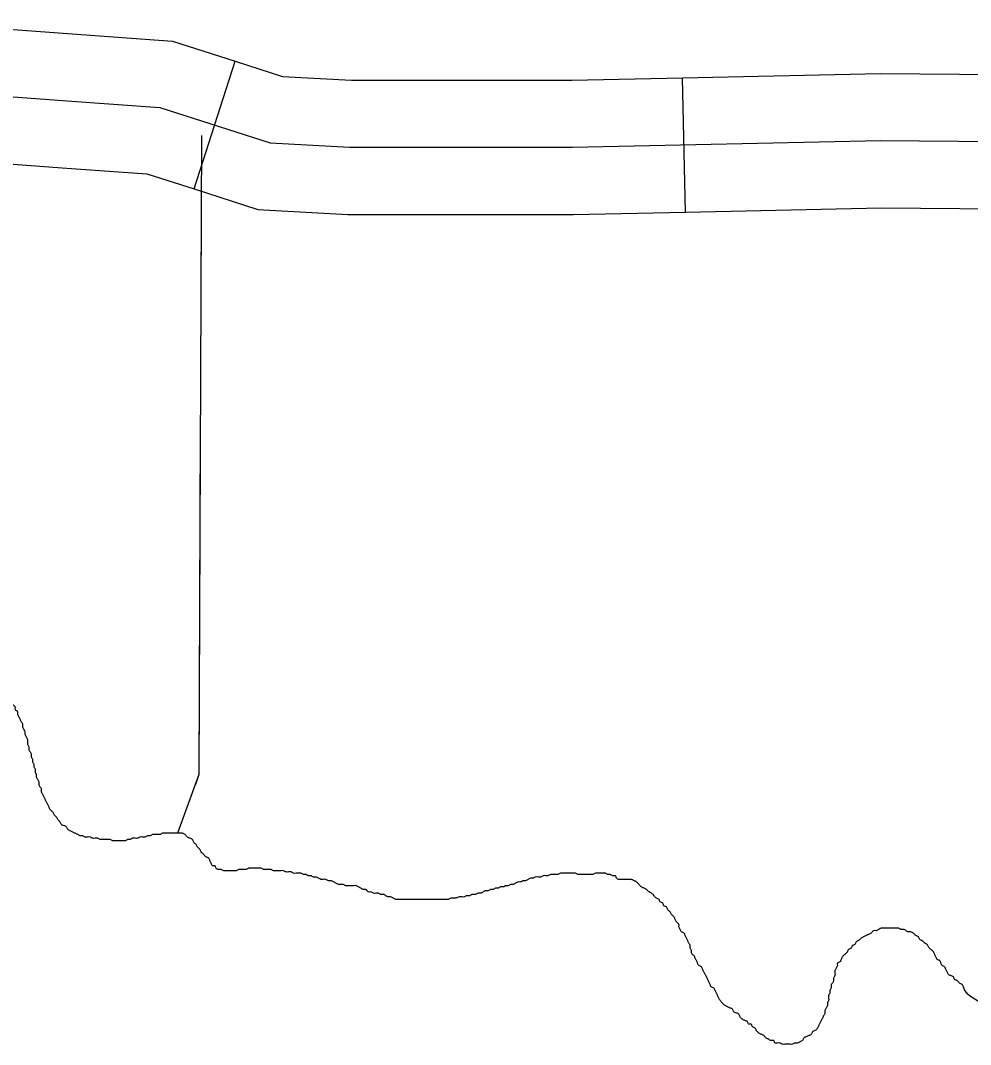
# Model space of a CAD drawing. Extents: x 813775 to 1157140, y 1757555 to 1979907.
# Drawn here: x 1036923 to 1039048, y 1870054 to 1872343 of the extents above; entities that cross this region are included whole.
import ezdxf

# ---------------------------------------------------------------- set-up
doc = ezdxf.new("R2010")
doc.units = 0
for name, color, linetype in [('Level 32', 7, 'Continuous'), ('Level 35', 7, 'Continuous'), ('Level 43', 7, 'Continuous')]:
    doc.layers.add(name, color=color, linetype=linetype)

msp = doc.modelspace()

# ---------------------------------------------------------------- linework, layer by layer
at = {"layer": 'Level 32'}
for p, q in [((1037311.8, 1871966), (1037403.4, 1872251.7)), ((1038410.3, 1871914.5), (1038403.8, 1872214.5))]:
    msp.add_line(p, q, dxfattribs=at)
for points in [[(1036304.5, 1872335.3), (1036534.8, 1872342.7), (1036774.9, 1872332.4), (1037038.7, 1872312.5), (1037263.6, 1872296.4), (1037403.4, 1872251.7)], [(1037403.4, 1872251.7), (1037509.3, 1872217.7), (1037663.6, 1872209.2), (1038156.4, 1872209.2), (1038403.8, 1872214.5)], [(1038403.8, 1872214.5), (1038846.6, 1872224), (1039464.2, 1872218.9)], [(1036534.1, 1872192.6), (1036766.1, 1872182.7), (1037027.7, 1872162.9), (1037235, 1872148.1), (1037481.8, 1872069), (1037659.5, 1872059.2), (1038158, 1872059.2), (1038847.6, 1872074), (1040061.8, 1872064.1), (1041419.2, 1872034.4), (1041952.3, 1872014.7), (1042307.7, 1871975.1), (1042569.3, 1871925.7), (1042830.9, 1871925.7), (1042969.1, 1871940.6), (1043077.7, 1871999.8), (1043225.8, 1872019.6), (1043497.2, 1872019.6), (1044326.5, 1872024.5), (1045139.4, 1872009.7), (1047601, 1871970.1)], [(1036314.2, 1872035.4), (1036533.3, 1872042.5), (1036757.2, 1872032.9), (1037016.7, 1872013.3), (1037206.3, 1871999.8), (1037311.9, 1871966)], [(1037311.9, 1871966), (1037454.3, 1871920.3), (1037655.3, 1871909.2), (1038159.6, 1871909.2), (1038410.3, 1871914.5)], [(1038410.3, 1871914.5), (1038848.6, 1871923.9), (1039461.7, 1871919)]]:
    msp.add_lwpolyline(points, dxfattribs=at)
at = {"layer": 'Level 35'}
for points in [[(1036937.1, 1870740.6), (1036934.3, 1870746.2), (1036934.3, 1870751.8), (1036931.6, 1870757.3), (1036928.8, 1870762.9), (1036928.8, 1870768.5), (1036926, 1870774.1), (1036923.2, 1870779.7), (1036920.4, 1870785.3), (1036917.6, 1870790.8), (1036917.6, 1870796.4), (1036912, 1870802), (1036912, 1870807.6), (1036906.5, 1870813.2), (1036903.7, 1870818.7), (1036898.1, 1870824.3), (1036895.3, 1870829.9), (1036892.5, 1870835.5), (1036886.9, 1870838.3), (1036884.1, 1870843.9), (1036878.6, 1870846.7), (1036873, 1870849.4), (1036867.4, 1870855), (1036861.8, 1870857.8), (1036856.2, 1870860.6), (1036850.7, 1870863.4), (1036845.1, 1870863.4), (1036839.5, 1870866.2), (1036833.9, 1870869), (1036828.3, 1870869), (1036822.8, 1870871.8), (1036817.2, 1870871.8), (1036811.6, 1870874.6), (1036806, 1870874.6), (1036800.5, 1870877.3), (1036794.9, 1870877.3), (1036789.3, 1870877.3), (1036783.7, 1870877.3), (1036778.1, 1870877.3), (1036772.6, 1870877.3), (1036767, 1870877.3), (1036761.4, 1870877.3), (1036755.8, 1870877.3), (1036750.2, 1870877.3), (1036744.7, 1870877.3), (1036739.1, 1870877.3), (1036733.5, 1870877.3), (1036727.9, 1870877.3), (1036722.4, 1870877.3), (1036716.8, 1870877.3), (1036711.2, 1870877.3), (1036705.6, 1870877.3), (1036700, 1870877.3), (1036694.5, 1870877.3), (1036688.9, 1870877.3), (1036683.3, 1870877.3), (1036677.7, 1870877.3), (1036672.1, 1870877.3), (1036666.6, 1870877.3), (1036661, 1870874.6), (1036655.4, 1870874.6), (1036649.8, 1870874.6), (1036644.2, 1870874.6), (1036638.7, 1870871.8), (1036633.1, 1870871.8), (1036627.5, 1870871.8), (1036621.9, 1870871.8), (1036616.4, 1870869), (1036610.8, 1870869), (1036605.2, 1870866.2), (1036599.6, 1870866.2), (1036594, 1870863.4), (1036588.5, 1870863.4), (1036582.9, 1870860.6), (1036577.3, 1870860.6), (1036571.7, 1870857.8), (1036566.1, 1870855), (1036560.6, 1870855), (1036555, 1870852.2), (1036549.4, 1870849.4), (1036543.8, 1870846.7), (1036538.2, 1870846.7), (1036532.7, 1870846.7), (1036527.1, 1870843.9), (1036521.5, 1870846.7)], [(1037316.5, 1870500.6), (1037310.9, 1870506.2), (1037308.1, 1870511.8), (1037302.5, 1870514.5), (1037297, 1870517.3), (1037291.4, 1870522.9), (1037285.8, 1870525.7), (1037280.2, 1870525.7), (1037274.7, 1870525.7), (1037269.1, 1870525.7), (1037263.5, 1870525.7), (1037257.9, 1870525.7), (1037252.3, 1870525.7), (1037246.8, 1870525.7), (1037241.2, 1870525.7), (1037235.6, 1870522.9), (1037230, 1870522.9), (1037224.4, 1870522.9), (1037218.9, 1870522.9), (1037213.3, 1870520.1), (1037207.7, 1870520.1), (1037202.1, 1870517.3), (1037196.6, 1870517.3), (1037191, 1870517.3), (1037185.4, 1870514.5), (1037179.8, 1870514.5), (1037174.2, 1870514.5), (1037168.7, 1870511.8), (1037163.1, 1870511.8), (1037157.5, 1870509), (1037151.9, 1870509), (1037146.3, 1870509), (1037140.8, 1870509), (1037135.2, 1870509), (1037129.6, 1870509), (1037124, 1870511.8), (1037118.4, 1870511.8), (1037112.9, 1870511.8), (1037107.3, 1870511.8), (1037101.7, 1870511.8), (1037096.1, 1870514.5), (1037090.6, 1870514.5), (1037085, 1870514.5), (1037079.4, 1870517.3), (1037073.8, 1870517.3), (1037068.2, 1870517.3), (1037062.7, 1870520.1), (1037057.1, 1870520.1), (1037051.5, 1870522.9), (1037045.9, 1870525.7), (1037040.3, 1870528.5), (1037034.8, 1870531.3), (1037029.2, 1870534.1), (1037026.4, 1870539.7), (1037020.8, 1870542.5), (1037015.2, 1870545.2), (1037012.5, 1870550.8), (1037006.9, 1870556.4), (1037004.1, 1870562), (1036998.5, 1870567.6), (1036995.7, 1870573.2), (1036990.1, 1870578.7), (1036987.3, 1870584.3), (1036984.6, 1870589.9), (1036981.8, 1870595.5), (1036979, 1870601.1), (1036976.2, 1870606.6), (1036973.4, 1870612.2), (1036970.6, 1870617.8), (1036970.6, 1870623.4), (1036967.8, 1870629), (1036965, 1870634.6), (1036965, 1870640.1), (1036962.2, 1870645.7), (1036959.5, 1870651.3), (1036959.5, 1870656.9), (1036956.7, 1870662.5), (1036956.7, 1870668), (1036953.9, 1870673.6), (1036953.9, 1870679.2), (1036951.1, 1870684.8), (1036951.1, 1870690.4), (1036948.3, 1870695.9), (1036948.3, 1870701.5), (1036945.5, 1870707.1), (1036942.7, 1870712.7), (1036942.7, 1870718.3), (1036939.9, 1870723.9), (1036939.9, 1870729.4), (1036939.9, 1870735), (1036937.1, 1870740.6)], [(1037801.9, 1870377.8), (1037796.3, 1870377.8), (1037790.7, 1870377.8), (1037785.1, 1870377.8), (1037779.5, 1870377.8), (1037774, 1870377.8), (1037768.4, 1870377.8), (1037762.8, 1870377.8), (1037757.2, 1870380.6), (1037751.6, 1870383.4), (1037746.1, 1870383.4), (1037740.5, 1870386.2), (1037734.9, 1870389), (1037729.3, 1870389), (1037723.8, 1870391.8), (1037718.2, 1870391.8), (1037712.6, 1870391.8), (1037707, 1870394.5), (1037701.4, 1870394.5), (1037695.9, 1870400.1), (1037690.3, 1870400.1), (1037684.7, 1870402.9), (1037679.1, 1870405.7), (1037673.5, 1870408.5), (1037668, 1870408.5), (1037662.4, 1870408.5), (1037656.8, 1870408.5), (1037651.2, 1870408.5), (1037645.6, 1870411.3), (1037640.1, 1870411.3), (1037634.5, 1870411.3), (1037628.9, 1870414.1), (1037623.3, 1870416.9), (1037617.8, 1870419.7), (1037612.2, 1870419.7), (1037606.6, 1870422.5), (1037601, 1870422.5), (1037595.4, 1870422.5), (1037589.9, 1870425.2), (1037584.3, 1870428), (1037578.7, 1870428), (1037573.1, 1870430.8), (1037567.5, 1870430.8), (1037562, 1870433.6), (1037556.4, 1870433.6), (1037550.8, 1870436.4), (1037545.2, 1870436.4), (1037539.6, 1870436.4), (1037534.1, 1870436.4), (1037528.5, 1870439.2), (1037522.9, 1870439.2), (1037517.3, 1870439.2), (1037511.8, 1870442), (1037506.2, 1870442), (1037500.6, 1870442), (1037495, 1870442), (1037489.4, 1870442), (1037483.9, 1870444.8), (1037478.3, 1870444.8), (1037472.7, 1870444.8), (1037467.1, 1870444.8), (1037461.5, 1870447.6), (1037456, 1870447.6), (1037450.4, 1870447.6), (1037444.8, 1870447.6), (1037439.2, 1870447.6), (1037433.7, 1870447.6), (1037428.1, 1870444.8), (1037422.5, 1870444.8), (1037416.9, 1870444.8), (1037411.3, 1870444.8), (1037405.8, 1870442), (1037400.2, 1870442), (1037394.6, 1870442), (1037389, 1870442), (1037383.4, 1870442), (1037377.9, 1870442), (1037372.3, 1870444.8), (1037366.7, 1870444.8), (1037361.1, 1870447.6), (1037358.3, 1870453.2), (1037352.8, 1870453.2), (1037350, 1870458.7), (1037347.2, 1870464.3), (1037344.4, 1870469.9), (1037338.8, 1870472.7), (1037333.2, 1870478.3), (1037327.7, 1870483.9), (1037324.9, 1870489.4), (1037319.3, 1870495), (1037316.5, 1870500.6)], [(1038306.7, 1870411.3), (1038301.2, 1870416.9), (1038295.6, 1870419.7), (1038290, 1870422.5), (1038284.4, 1870422.5), (1038278.8, 1870422.5), (1038273.3, 1870422.5), (1038267.7, 1870422.5), (1038262.1, 1870422.5), (1038256.5, 1870425.2), (1038253.7, 1870430.8), (1038248.2, 1870430.8), (1038242.6, 1870433.6), (1038237, 1870433.6), (1038231.4, 1870436.4), (1038225.8, 1870436.4), (1038220.3, 1870436.4), (1038214.7, 1870436.4), (1038209.1, 1870436.4), (1038203.5, 1870433.6), (1038198, 1870433.6), (1038192.4, 1870433.6), (1038186.8, 1870433.6), (1038181.2, 1870433.6), (1038175.6, 1870433.6), (1038170.1, 1870433.6), (1038164.5, 1870436.4), (1038158.9, 1870436.4), (1038153.3, 1870436.4), (1038147.7, 1870436.4), (1038142.2, 1870436.4), (1038136.6, 1870436.4), (1038131, 1870436.4), (1038125.4, 1870433.6), (1038119.8, 1870433.6), (1038114.3, 1870433.6), (1038108.7, 1870433.6), (1038103.1, 1870430.8), (1038097.5, 1870430.8), (1038092, 1870430.8), (1038086.4, 1870428), (1038080.8, 1870428), (1038075.2, 1870428), (1038069.6, 1870425.2), (1038064.1, 1870425.2), (1038058.5, 1870422.5), (1038052.9, 1870419.7), (1038047.3, 1870419.7), (1038041.7, 1870416.9), (1038036.2, 1870416.9), (1038030.6, 1870414.1), (1038025, 1870411.3), (1038019.4, 1870411.3), (1038013.9, 1870408.5), (1038008.3, 1870408.5), (1038002.7, 1870405.7), (1037997.1, 1870405.7), (1037991.5, 1870402.9), (1037986, 1870402.9), (1037980.4, 1870400.1), (1037974.8, 1870400.1), (1037969.2, 1870397.3), (1037963.6, 1870397.3), (1037958.1, 1870394.5), (1037952.5, 1870391.8), (1037946.9, 1870391.8), (1037941.3, 1870389), (1037933, 1870389), (1037927.4, 1870386.2), (1037921.8, 1870386.2), (1037916.2, 1870383.4), (1037910.6, 1870383.4), (1037905.1, 1870383.4), (1037896.7, 1870380.6), (1037891.1, 1870380.6), (1037885.5, 1870380.6), (1037880, 1870377.8), (1037874.4, 1870377.8), (1037868.8, 1870377.8), (1037863.2, 1870377.8), (1037857.6, 1870377.8), (1037852.1, 1870377.8), (1037846.5, 1870377.8), (1037840.9, 1870377.8), (1037835.3, 1870377.8), (1037829.7, 1870377.8), (1037824.2, 1870377.8), (1037818.6, 1870377.8), (1037813, 1870377.8), (1037807.4, 1870377.8), (1037801.9, 1870377.8)], [(1038686.1, 1870073.6), (1038680.5, 1870070.8), (1038674.9, 1870068), (1038672.2, 1870062.4), (1038666.6, 1870059.7), (1038661, 1870056.9), (1038655.4, 1870056.9), (1038649.8, 1870054.1), (1038644.3, 1870054.1), (1038638.7, 1870054.1), (1038633.1, 1870054.1), (1038627.5, 1870054.1), (1038621.9, 1870056.9), (1038616.4, 1870056.9), (1038610.8, 1870056.9), (1038608, 1870062.4), (1038602.4, 1870062.4), (1038596.8, 1870065.2), (1038591.3, 1870068), (1038585.7, 1870073.6), (1038580.1, 1870076.4), (1038574.5, 1870079.2), (1038568.9, 1870084.8), (1038566.2, 1870090.4), (1038560.6, 1870093.1), (1038557.8, 1870098.7), (1038552.2, 1870098.7), (1038549.4, 1870104.3), (1038543.8, 1870107.1), (1038538.3, 1870109.9), (1038532.7, 1870115.5), (1038529.9, 1870121.1), (1038524.3, 1870123.8), (1038518.7, 1870126.6), (1038515.9, 1870132.2), (1038510.4, 1870135), (1038504.8, 1870137.8), (1038499.2, 1870140.6), (1038493.6, 1870146.2), (1038488.1, 1870151.8), (1038485.3, 1870157.3), (1038482.5, 1870162.9), (1038479.7, 1870168.5), (1038476.9, 1870174.1), (1038474.1, 1870179.7), (1038468.5, 1870182.4), (1038465.7, 1870188), (1038462.9, 1870193.6), (1038460.2, 1870199.2), (1038457.4, 1870204.8), (1038454.6, 1870210.4), (1038451.8, 1870215.9), (1038449, 1870221.5), (1038446.2, 1870227.1), (1038440.6, 1870229.9), (1038437.8, 1870235.5), (1038435.1, 1870241.1), (1038432.3, 1870246.6), (1038429.5, 1870252.2), (1038423.9, 1870257.8), (1038423.9, 1870263.4), (1038421.1, 1870269), (1038421.1, 1870274.5), (1038418.3, 1870280.1), (1038415.5, 1870285.7), (1038412.7, 1870291.3), (1038409.9, 1870296.9), (1038407.2, 1870302.5), (1038401.6, 1870305.2), (1038398.8, 1870310.8), (1038396, 1870316.4), (1038396, 1870322), (1038390.4, 1870327.6), (1038387.6, 1870333.1), (1038384.8, 1870338.7), (1038379.3, 1870344.3), (1038376.5, 1870349.9), (1038370.9, 1870355.5), (1038368.1, 1870361.1), (1038362.5, 1870363.8), (1038359.7, 1870369.4), (1038354.2, 1870372.2), (1038351.4, 1870377.8), (1038345.8, 1870380.6), (1038340.2, 1870386.2), (1038334.6, 1870391.8), (1038329.1, 1870394.5), (1038323.5, 1870400.1), (1038317.9, 1870402.9), (1038312.3, 1870405.7), (1038306.7, 1870411.3)], [(1039072.2, 1870146.2), (1039032, 1870182.4), (1039029.2, 1870188), (1039023.6, 1870190.8), (1039018, 1870196.4), (1039012.5, 1870199.2), (1039009.7, 1870204.8), (1039004.1, 1870207.6), (1038998.5, 1870210.4), (1038995.7, 1870215.9), (1038992.9, 1870221.5), (1038990.1, 1870227.1), (1038984.6, 1870229.9), (1038981.8, 1870235.5), (1038979, 1870241.1), (1038973.4, 1870243.8), (1038970.6, 1870249.4), (1038967.8, 1870255), (1038965, 1870260.6), (1038959.5, 1870266.2), (1038953.9, 1870271.8), (1038951.1, 1870277.3), (1038945.5, 1870280.1), (1038939.9, 1870285.7), (1038934.4, 1870288.5), (1038931.6, 1870294.1), (1038926, 1870296.9), (1038920.4, 1870302.5), (1038914.8, 1870305.2), (1038909.3, 1870305.2), (1038903.7, 1870308), (1038898.1, 1870310.8), (1038892.5, 1870310.8), (1038886.9, 1870313.6), (1038881.4, 1870313.6), (1038875.8, 1870313.6), (1038870.2, 1870313.6), (1038864.6, 1870313.6), (1038859, 1870313.6), (1038853.5, 1870313.6), (1038847.9, 1870313.6), (1038842.3, 1870310.8), (1038836.7, 1870308), (1038831.1, 1870308), (1038825.6, 1870302.5), (1038820, 1870299.7), (1038814.4, 1870296.9), (1038808.8, 1870294.1), (1038803.3, 1870291.3), (1038797.7, 1870285.7), (1038792.1, 1870282.9), (1038789.3, 1870277.3), (1038783.7, 1870274.5), (1038780.9, 1870269), (1038775.4, 1870266.2), (1038772.6, 1870260.6), (1038767, 1870255), (1038761.4, 1870249.4), (1038758.6, 1870243.8), (1038755.8, 1870238.3), (1038750.3, 1870235.5), (1038750.3, 1870229.9), (1038747.5, 1870224.3), (1038744.7, 1870218.7), (1038744.7, 1870213.1), (1038744.7, 1870207.6), (1038741.9, 1870202), (1038741.9, 1870196.4), (1038739.1, 1870190.8), (1038736.3, 1870185.2), (1038736.3, 1870179.7), (1038733.5, 1870174.1), (1038733.5, 1870168.5), (1038730.7, 1870162.9), (1038730.7, 1870157.3), (1038730.7, 1870151.8), (1038727.9, 1870146.2), (1038727.9, 1870140.6), (1038725.2, 1870135), (1038722.4, 1870129.4), (1038722.4, 1870123.8), (1038719.6, 1870118.3), (1038716.8, 1870112.7), (1038714, 1870107.1), (1038711.2, 1870101.5), (1038708.4, 1870095.9), (1038705.6, 1870090.4), (1038700, 1870084.8), (1038694.5, 1870082), (1038691.7, 1870076.4), (1038686.1, 1870073.6)]]:
    msp.add_spline(points, degree=3, dxfattribs=at)
at = {"layer": 'Level 43'}
for points in [[(1037327.9, 1872085.7), (1037322.3, 1870656.9), (1037274.7, 1870525.7)], [(1037327.4, 1871961), (1037326.4, 1871689.7)], [(1037325.4, 1871425.7), (1037322.3, 1870656.9), (1037314.5, 1870635.1)]]:
    msp.add_lwpolyline(points, dxfattribs=at)

doc.saveas('drawing.dxf')
